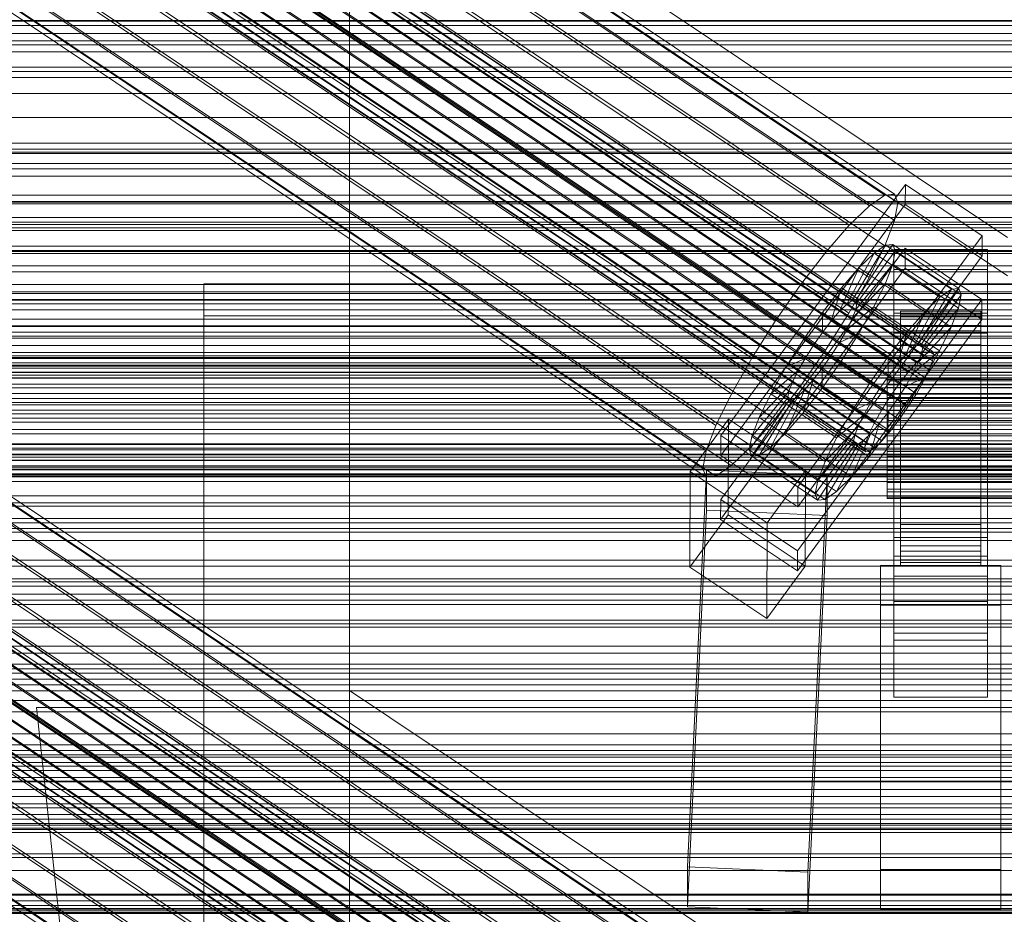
# Model space of a CAD drawing. Header units: millimetres. Extents: x -1970 to 61924, y -58230 to 6847.
# Tile 291 of 656: x -278 to -130, y -33016 to -32882. Entities that reach past the tile are written whole.
import ezdxf

# ---------------------------------------------------------------- set-up
doc = ezdxf.new("R2010")
doc.units = ezdxf.units.MM
for name, color, linetype, lineweight in [('frontal_C01', 7, 'Continuous', 0), ('frontal_C02', 7, 'Continuous', 0), ('frontal_C02-briq', 7, 'Continuous', 0), ('frontal_C03', 7, 'Continuous', 0), ('frontal_C03-dry', 7, 'Continuous', 0), ('frontal_secador', 7, 'Continuous', 0)]:
    doc.layers.add(name, color=color, linetype=linetype, lineweight=lineweight)

msp = doc.modelspace()

# ---------------------------------------------------------------- linework, layer by layer
at = {"layer": 'frontal_C01'}
for p, q in [((300, -32939.804), (-300, -32939.804)), ((-300, -32963.878), (300, -32963.878))]:
    msp.add_line(p, q, dxfattribs=at)
at = {"layer": 'frontal_C02'}
for p, q in [((-332.629, -32785.229), (-148.32, -32908.484)), ((-331.181, -32785.072), (-146.872, -32908.326)), ((-330.692, -32786.355), (-146.383, -32909.609)), ((-334.938, -32786.817), (-150.629, -32910.072)), ((-356.348, -32789.478), (-142.549, -32932.453)), ((-355.53, -32788.916), (-141.731, -32931.891)), ((-355.017, -32788.86), (-141.218, -32931.835)), ((-354.844, -32789.314), (-141.045, -32932.29)), ((-331.197, -32788.99), (-146.887, -32912.245)), ((-357.415, -32790.509), (-143.617, -32933.484)), ((-355.022, -32790.248), (-141.224, -32933.224)), ((-337.95, -32789.726), (-153.641, -32912.981)), ((-358.659, -32791.938), (-144.861, -32934.913)), ((-355.541, -32791.598), (-141.742, -32934.573)), ((-146.196, -32936.643), (-359.995, -32793.667)), ((-356.363, -32793.272), (-142.565, -32936.247)), ((-341.461, -32793.759), (-157.152, -32917.013)), ((-332.659, -32792.8), (-148.35, -32916.055)), ((-361.332, -32795.58), (-147.533, -32938.555)), ((-357.434, -32795.155), (-143.635, -32938.13)), ((-362.578, -32797.544), (-148.779, -32940.52)), ((-358.68, -32797.12), (-144.881, -32940.095)), ((-334.981, -32797.523), (-150.672, -32920.778)), ((-363.648, -32799.428), (-149.85, -32942.403)), ((-360.017, -32799.032), (-146.218, -32942.008)), ((-160.922, -32921.894), (-345.231, -32798.64)), ((-364.471, -32801.101), (-150.672, -32944.077)), ((-361.352, -32800.762), (-147.554, -32943.737)), ((-364.989, -32802.451), (-151.191, -32945.427)), ((-362.596, -32802.191), (-148.798, -32945.166)), ((-338.003, -32802.839), (-153.694, -32926.093)), ((-365.168, -32803.385), (-151.369, -32946.361)), ((-364.995, -32803.84), (-151.196, -32946.815)), ((-364.482, -32803.784), (-150.683, -32946.759)), ((-363.664, -32803.221), (-149.865, -32946.197)), ((-349.002, -32804.037), (-164.693, -32927.291)), ((-341.52, -32808.384), (-157.211, -32931.638)), ((-352.519, -32809.582), (-168.21, -32932.836)), ((-345.291, -32813.781), (-160.982, -32937.035)), ((-355.541, -32814.897), (-171.232, -32938.152)), ((-349.061, -32818.662), (-164.752, -32941.916)), ((-357.863, -32819.62), (-173.554, -32942.875)), ((-359.326, -32823.43), (-175.016, -32946.684)), ((-352.572, -32822.694), (-168.263, -32945.949)), ((-359.83, -32826.066), (-175.521, -32949.32)), ((-355.584, -32825.603), (-171.275, -32948.858)), ((-359.341, -32827.349), (-175.032, -32950.603)), ((-357.893, -32827.191), (-173.584, -32950.445)), ((-130, -32914.819), (-228.298, -32849.083)), ((-228.298, -32849.083), (-228.298, -32982.474)), ((-228.298, -32988.204), (-228.298, -32854.814)), ((-228.298, -32854.814), (-130, -32920.549)), ((300, -32882.371), (-300, -32882.371)), ((425, -32885.412), (-425, -32885.412)), ((-425, -32896.866), (425, -32896.866)), ((300, -32902.079), (-300, -32902.079)), ((-172.809, -32944.392), (-145.277, -32906.87)), ((-145.289, -32909.85), (-145.277, -32906.87)), ((-145.277, -32906.87), (-133.809, -32914.539)), ((-150.629, -32910.072), (-148.32, -32908.484)), ((-148.32, -32908.484), (-146.872, -32908.326)), ((-146.872, -32908.326), (-146.383, -32909.609)), ((300, -32909.43), (-300, -32909.43)), ((-145.289, -32909.85), (-172.821, -32947.373)), ((-153.641, -32912.981), (-150.629, -32910.072)), ((-146.383, -32909.609), (-146.887, -32912.245)), ((-133.821, -32917.519), (-145.289, -32909.85)), ((-157.152, -32917.013), (-153.641, -32912.981)), ((-146.887, -32912.245), (-148.35, -32916.055)), ((-133.809, -32914.539), (-161.341, -32952.061)), ((-133.809, -32914.539), (-133.821, -32917.519)), ((-153.199, -32924.222), (-148.226, -32915.962)), ((-152.686, -32924.166), (-147.143, -32915.844)), ((-148.35, -32916.055), (-150.672, -32920.778)), ((-148.226, -32915.962), (-149.953, -32917.149)), ((-147.143, -32915.844), (-148.226, -32915.962)), ((-148.226, -32915.962), (-138.396, -32922.535)), ((-147.143, -32915.844), (-137.313, -32922.417)), ((-146.777, -32916.803), (-147.143, -32915.844)), ((-172.847, -32953.93), (-145.315, -32916.407)), ((-161.353, -32955.042), (-133.821, -32917.519)), ((-160.922, -32921.894), (-157.152, -32917.013)), ((-154.017, -32924.784), (-149.953, -32917.149)), ((-152.513, -32924.62), (-146.777, -32916.803)), ((-149.953, -32917.149), (-152.207, -32919.325)), ((-149.953, -32917.149), (-140.123, -32923.723)), ((-147.155, -32918.775), (-146.777, -32916.803)), ((-147, -32919.562), (-147, -32916.581)), ((-147, -32916.581), (-133, -32916.581)), ((-147, -32962.4), (-147, -32916.581)), ((-146.777, -32916.803), (-136.948, -32923.377)), ((-145.327, -32919.388), (-145.315, -32916.407)), ((-145.315, -32916.407), (-133.847, -32924.076)), ((-133, -32916.581), (-133, -32919.562)), ((-133, -32916.581), (-133, -32962.4)), ((-332.629, -32918.62), (-148.32, -33041.874)), ((-331.181, -32918.462), (-146.872, -33041.717)), ((-152.692, -32925.554), (-147.155, -32918.775)), ((-148.249, -32921.625), (-147.155, -32918.775)), ((-147.155, -32918.775), (-137.325, -32925.349)), ((-334.938, -32920.207), (-150.629, -33043.462)), ((-330.692, -32919.745), (-146.383, -33042.999)), ((-145.327, -32919.388), (-172.859, -32956.91)), ((-155.085, -32925.815), (-152.207, -32919.325)), ((-152.207, -32919.325), (-154.833, -32922.342)), ((-152.207, -32919.325), (-142.377, -32925.899)), ((-133, -32919.562), (-147, -32919.562)), ((-147, -32919.562), (-147, -32965.38)), ((-133.859, -32927.057), (-145.327, -32919.388)), ((-133, -32965.38), (-133, -32919.562)), ((300, -32921.819), (-300, -32921.819)), ((250, -32921.727), (-250, -32921.727)), ((-250, -32921.727), (-250, -35767.183)), ((-250, -32921.727), (-250, -32926.497)), ((-164.693, -32927.291), (-160.922, -32921.894)), ((-150.672, -32920.778), (-153.694, -32926.093)), ((-153.21, -32926.904), (-148.249, -32921.625)), ((-149.985, -32925.158), (-148.249, -32921.625)), ((-148.249, -32921.625), (-138.419, -32928.198)), ((-356.348, -32922.869), (-142.549, -33065.844)), ((-355.53, -32922.306), (-141.731, -33065.281)), ((-355.017, -32922.25), (-141.218, -33065.225)), ((-354.844, -32922.705), (-141.045, -33065.68)), ((-337.95, -32923.116), (-153.641, -33046.371)), ((-331.197, -32922.381), (-146.887, -33045.635)), ((-154.833, -32922.342), (-157.653, -32925.993)), ((-156.329, -32927.244), (-154.833, -32922.342)), ((-154.833, -32922.342), (-145.003, -32928.915)), ((-138.396, -32922.535), (-143.369, -32930.795)), ((-137.313, -32922.417), (-142.856, -32930.74)), ((-136.948, -32923.377), (-142.683, -32931.194)), ((-140.123, -32923.723), (-138.396, -32922.535)), ((-138.396, -32922.535), (-137.313, -32922.417)), ((-136.948, -32923.377), (-137.325, -32925.349)), ((-137.313, -32922.417), (-136.948, -32923.377)), ((-357.415, -32923.899), (-143.617, -33066.875)), ((-355.022, -32923.639), (-141.224, -33066.614)), ((-133.847, -32924.076), (-161.379, -32961.599)), ((-155.085, -32925.815), (-154.017, -32924.784)), ((-154.017, -32924.784), (-153.199, -32924.222)), ((-144.188, -32931.358), (-154.017, -32924.784)), ((-153.199, -32924.222), (-152.686, -32924.166)), ((-143.369, -32930.795), (-153.199, -32924.222)), ((-152.513, -32924.62), (-152.692, -32925.554)), ((-142.856, -32930.74), (-152.686, -32924.166)), ((-152.686, -32924.166), (-152.513, -32924.62)), ((-142.683, -32931.194), (-152.513, -32924.62)), ((-140.123, -32923.723), (-144.188, -32931.358)), ((-142.377, -32925.899), (-140.123, -32923.723)), ((-133.847, -32924.076), (-133.859, -32927.057)), ((-358.659, -32925.328), (-144.861, -33068.303)), ((-355.541, -32924.988), (-141.742, -33067.964)), ((-332.659, -32926.19), (-148.35, -33049.445)), ((300, -32925.624), (-300, -32925.624)), ((-157.653, -32925.993), (-160.474, -32930.03)), ((-157.653, -32925.993), (-157.665, -32928.973)), ((-147.823, -32932.567), (-157.653, -32925.993)), ((-153.694, -32926.093), (-157.211, -32931.638)), ((-156.329, -32927.244), (-155.085, -32925.815)), ((-145.255, -32932.389), (-155.085, -32925.815)), ((-154.033, -32928.578), (-149.985, -32925.158)), ((-152.692, -32925.554), (-153.21, -32926.904)), ((-142.862, -32932.128), (-152.692, -32925.554)), ((-152.246, -32929.134), (-149.985, -32925.158)), ((-149.985, -32925.158), (-140.156, -32931.731)), ((-147, -32929.099), (-147, -32926.119)), ((-147, -32926.119), (-133, -32926.119)), ((-147, -32971.937), (-147, -32926.119)), ((-146, -32935.802), (-146, -32925.811)), ((-146, -32925.811), (-146, -32926.257)), ((-146, -32925.811), (-134, -32925.811)), ((-146, -32926.658), (-146, -32925.811)), ((-146, -32936.014), (-146, -32926.257)), ((-146, -32926.257), (-146, -32927.966)), ((-146, -32926.257), (-134, -32926.257)), ((-142.377, -32925.899), (-145.255, -32932.389)), ((-145.003, -32928.915), (-142.377, -32925.899)), ((-137.325, -32925.349), (-142.862, -32932.128)), ((-137.325, -32925.349), (-138.419, -32928.198)), ((-134, -32926.257), (-134, -32925.811)), ((-134, -32925.811), (-134, -32935.802)), ((-134, -32925.811), (-134, -32926.658)), ((-134, -32927.966), (-134, -32926.257)), ((-134, -32926.257), (-134, -32936.014)), ((-133, -32926.119), (-133, -32929.099)), ((-133, -32926.119), (-133, -32971.937)), ((-146.196, -33070.033), (-359.995, -32927.058)), ((-356.363, -32926.662), (-142.565, -33069.637)), ((-341.461, -32927.149), (-157.152, -33050.404)), ((-250, -35771.953), (-250, -32926.497)), ((-250, -32926.497), (250, -32926.497)), ((-168.21, -32932.836), (-164.693, -32927.291)), ((-161.391, -32964.579), (-133.859, -32927.057)), ((-157.665, -32928.973), (-156.329, -32927.244)), ((-146.499, -32933.818), (-156.329, -32927.244)), ((-153.21, -32926.904), (-154.033, -32928.578)), ((-143.38, -32933.478), (-153.21, -32926.904)), ((-146, -32936.204), (-146, -32926.658)), ((-146, -32926.658), (-134, -32926.658)), ((-146, -32928.742), (-146, -32926.658)), ((-134, -32926.658), (-134, -32936.204)), ((-134, -32926.658), (-134, -32928.742)), ((-361.332, -32928.97), (-147.533, -33071.945)), ((-357.434, -32928.545), (-143.635, -33071.521)), ((-159.001, -32930.886), (-157.665, -32928.973)), ((-157.665, -32928.973), (-147.835, -32935.547)), ((-154.033, -32928.578), (-155.103, -32930.461)), ((-155.103, -32930.461), (-152.246, -32929.134)), ((-154.877, -32933.282), (-152.246, -32929.134)), ((-144.203, -32935.151), (-154.033, -32928.578)), ((-152.246, -32929.134), (-142.416, -32935.707)), ((-147.823, -32932.567), (-145.003, -32928.915)), ((-133, -32929.099), (-147, -32929.099)), ((-147, -32929.099), (-147, -32974.918)), ((-145.003, -32928.915), (-146.499, -32933.818)), ((-146, -32936.823), (-146, -32927.966)), ((-146, -32927.966), (-146, -32930.822)), ((-146, -32927.966), (-134, -32927.966)), ((-146, -32937.191), (-146, -32928.742)), ((-146, -32928.742), (-134, -32928.742)), ((-146, -32931.92), (-146, -32928.742)), ((-138.419, -32928.198), (-143.38, -32933.478)), ((-138.419, -32928.198), (-140.156, -32931.731)), ((-134, -32930.822), (-134, -32927.966)), ((-134, -32927.966), (-134, -32936.823)), ((-134, -32928.742), (-134, -32937.191)), ((-134, -32928.742), (-134, -32931.92)), ((-133, -32974.918), (-133, -32929.099)), ((-358.68, -32930.51), (-144.881, -33073.486)), ((300, -32929.85), (-300, -32929.85)), ((-160.474, -32930.03), (-163.105, -32934.178)), ((-159.001, -32930.886), (-160.474, -32930.03)), ((-160.474, -32930.03), (-150.644, -32936.604)), ((-155.103, -32930.461), (-156.35, -32932.426)), ((-145.274, -32937.035), (-155.103, -32930.461)), ((-146, -32938.176), (-146, -32930.822)), ((-146, -32930.822), (-146, -32934.631)), ((-146, -32930.822), (-134, -32930.822)), ((-143.369, -32930.795), (-144.188, -32931.358)), ((-142.856, -32930.74), (-143.369, -32930.795)), ((-142.683, -32931.194), (-142.856, -32930.74)), ((-134, -32934.631), (-134, -32930.822)), ((-134, -32930.822), (-134, -32938.176)), ((-362.578, -32930.935), (-148.779, -33073.91)), ((-160.922, -33055.285), (-345.231, -32932.03)), ((-334.981, -32930.914), (-150.672, -33054.168)), ((-157.211, -32931.638), (-160.982, -32937.035)), ((-160.247, -32932.851), (-159.001, -32930.886)), ((-149.171, -32937.459), (-159.001, -32930.886)), ((-146, -32938.696), (-146, -32931.92)), ((-146, -32931.92), (-134, -32931.92)), ((-146, -32935.975), (-146, -32931.92)), ((-144.188, -32931.358), (-145.255, -32932.389)), ((-140.156, -32931.731), (-144.203, -32935.151)), ((-143.38, -32933.478), (-142.862, -32932.128)), ((-142.862, -32932.128), (-142.683, -32931.194)), ((-142.549, -32932.453), (-141.731, -32931.891)), ((-140.156, -32931.731), (-142.416, -32935.707)), ((-141.731, -32931.891), (-141.218, -32931.835)), ((-141.045, -32932.29), (-141.224, -32933.224)), ((-141.218, -32931.835), (-141.045, -32932.29)), ((-134, -32931.92), (-134, -32938.696)), ((-134, -32931.92), (-134, -32935.975)), ((-363.648, -32932.818), (-149.85, -33075.793)), ((-360.017, -32932.423), (-146.218, -33075.398)), ((-171.232, -32938.152), (-168.21, -32932.836)), ((-160.247, -32932.851), (-163.105, -32934.178)), ((-161.318, -32934.734), (-160.247, -32932.851)), ((-150.417, -32939.424), (-160.247, -32932.851)), ((-157.698, -32937.319), (-154.877, -32933.282)), ((-156.35, -32932.426), (-157.686, -32934.338)), ((-156.35, -32932.426), (-154.877, -32933.282)), ((-146.52, -32939), (-156.35, -32932.426)), ((-154.877, -32933.282), (-145.047, -32939.855)), ((-150.644, -32936.604), (-147.823, -32932.567)), ((-147.835, -32935.547), (-147.823, -32932.567)), ((-145.255, -32932.389), (-146.499, -32933.818)), ((-144.861, -32934.913), (-143.617, -32933.484)), ((-144.203, -32935.151), (-143.38, -32933.478)), ((-143.617, -32933.484), (-142.549, -32932.453)), ((-141.224, -32933.224), (-141.742, -32934.573)), ((-364.471, -32934.492), (-150.672, -33077.467)), ((-361.352, -32934.152), (-147.554, -33077.127)), ((-163.105, -32934.178), (-165.365, -32938.154)), ((-161.318, -32934.734), (-165.365, -32938.154)), ((-163.105, -32934.178), (-153.275, -32940.752)), ((-162.14, -32936.408), (-161.318, -32934.734)), ((-151.488, -32941.308), (-161.318, -32934.734)), ((-157.686, -32934.338), (-159.022, -32936.068)), ((-157.686, -32934.338), (-157.698, -32937.319)), ((-147.856, -32940.912), (-157.686, -32934.338)), ((-146.499, -32933.818), (-147.835, -32935.547)), ((-146.196, -32936.643), (-144.861, -32934.913)), ((-146, -32939.98), (-146, -32934.631)), ((-146, -32934.631), (-146, -32939.132)), ((-146, -32934.631), (-134, -32934.631)), ((-145.274, -32937.035), (-144.203, -32935.151)), ((-141.742, -32934.573), (-142.565, -32936.247)), ((-134, -32939.132), (-134, -32934.631)), ((-134, -32934.631), (-134, -32939.98)), ((-364.989, -32935.842), (-151.191, -33078.817)), ((-363.664, -32936.612), (-149.865, -33079.587)), ((-362.596, -32935.581), (-148.798, -33078.556)), ((-338.003, -32936.229), (-153.694, -33059.484)), ((-162.14, -32936.408), (-167.102, -32941.687)), ((-162.659, -32937.757), (-162.14, -32936.408)), ((-152.311, -32942.981), (-162.14, -32936.408)), ((-159.022, -32936.068), (-160.518, -32940.97)), ((-159.022, -32936.068), (-160.266, -32937.497)), ((-149.192, -32942.641), (-159.022, -32936.068)), ((-153.275, -32940.752), (-150.644, -32936.604)), ((-150.644, -32936.604), (-149.171, -32937.459)), ((-147.835, -32935.547), (-149.171, -32937.459)), ((-148, -32936.204), (-148, -32935.802)), ((-148, -32935.802), (-148, -32936.014)), ((-148, -32935.802), (148, -32935.802)), ((-148, -32936.014), (-148, -32936.823)), ((-148, -32936.014), (148, -32936.014)), ((-148, -32937.191), (-148, -32936.204)), ((-148, -32936.204), (148, -32936.204)), ((-147.533, -32938.555), (-146.196, -32936.643)), ((-146, -32936.014), (-146, -32935.802)), ((-134, -32935.802), (-146, -32935.802)), ((-146, -32935.802), (-146, -32936.204)), ((-146, -32940.617), (-146, -32935.975)), ((-146, -32935.975), (-134, -32935.975)), ((-146, -32940.631), (-146, -32935.975)), ((-146, -32936.823), (-146, -32936.014)), ((-134, -32936.014), (-146, -32936.014)), ((-134, -32936.204), (-146, -32936.204)), ((-146, -32936.204), (-146, -32937.191)), ((-142.416, -32935.707), (-145.274, -32937.035)), ((-142.416, -32935.707), (-145.047, -32939.855)), ((-142.565, -32936.247), (-143.635, -32938.13)), ((-134, -32935.802), (-134, -32936.014)), ((-134, -32936.204), (-134, -32935.802)), ((-134, -32935.975), (-134, -32940.617)), ((-134, -32935.975), (-134, -32940.631)), ((-134, -32936.014), (-134, -32936.823)), ((-134, -32937.191), (-134, -32936.204)), ((-365.168, -32936.776), (-151.369, -33079.751)), ((-364.995, -32937.23), (-151.196, -33080.205)), ((-364.482, -32937.174), (-150.683, -33080.15)), ((-349.002, -32937.427), (-164.693, -33060.682)), ((-173.554, -32942.875), (-171.232, -32938.152)), ((-162.659, -32937.757), (-168.196, -32944.537)), ((-165.365, -32938.154), (-167.102, -32941.687)), ((-165.365, -32938.154), (-155.535, -32944.728)), ((-160.982, -32937.035), (-164.752, -32941.916)), ((-160.266, -32937.497), (-163.144, -32943.987)), ((-162.837, -32938.691), (-162.659, -32937.757)), ((-152.829, -32944.331), (-162.659, -32937.757)), ((-160.266, -32937.497), (-161.333, -32938.528)), ((-160.518, -32940.97), (-157.698, -32937.319)), ((-150.436, -32944.07), (-160.266, -32937.497)), ((-157.698, -32937.319), (-147.868, -32943.892)), ((-149.171, -32937.459), (-150.417, -32939.424)), ((-148, -32936.823), (-148, -32938.176)), ((-148, -32936.823), (148, -32936.823)), ((-148, -32938.696), (-148, -32937.191)), ((-148, -32937.191), (148, -32937.191)), ((-148, -32938.176), (-148, -32939.98)), ((-148, -32938.176), (148, -32938.176)), ((-146.52, -32939), (-145.274, -32937.035)), ((-146, -32938.176), (-146, -32936.823)), ((-134, -32936.823), (-146, -32936.823)), ((-134, -32937.191), (-146, -32937.191)), ((-146, -32937.191), (-146, -32938.696)), ((-146, -32939.98), (-146, -32938.176)), ((-134, -32938.176), (-146, -32938.176)), ((-143.635, -32938.13), (-144.881, -32940.095)), ((-134, -32936.823), (-134, -32938.176)), ((-134, -32938.696), (-134, -32937.191)), ((-134, -32938.176), (-134, -32939.98)), ((-162.837, -32938.691), (-168.573, -32946.509)), ((-162.664, -32939.146), (-168.208, -32947.468)), ((-162.151, -32939.09), (-167.125, -32947.35)), ((-161.333, -32938.528), (-165.397, -32946.163)), ((-162.664, -32939.146), (-162.837, -32938.691)), ((-153.008, -32945.265), (-162.837, -32938.691)), ((-162.151, -32939.09), (-162.664, -32939.146)), ((-152.835, -32945.72), (-162.664, -32939.146)), ((-161.333, -32938.528), (-162.151, -32939.09)), ((-152.321, -32945.664), (-162.151, -32939.09)), ((-151.503, -32945.101), (-161.333, -32938.528)), ((-153.275, -32940.752), (-150.417, -32939.424)), ((-150.417, -32939.424), (-151.488, -32941.308)), ((-148.779, -32940.52), (-147.533, -32938.555)), ((-148, -32940.617), (-148, -32938.696)), ((-148, -32938.696), (148, -32938.696)), ((-147.856, -32940.912), (-146.52, -32939)), ((-145.047, -32939.855), (-146.52, -32939)), ((-134, -32938.696), (-146, -32938.696)), ((-146, -32938.696), (-146, -32940.617)), ((-146, -32939.132), (-146, -32942.112)), ((-134, -32939.132), (-146, -32939.132)), ((-146, -32939.132), (-146, -32944.019)), ((-134, -32940.617), (-134, -32938.696)), ((-134, -32942.112), (-134, -32939.132)), ((-134, -32944.019), (-134, -32939.132)), ((-163.144, -32943.987), (-160.518, -32940.97)), ((-160.518, -32940.97), (-150.688, -32947.544)), ((-155.535, -32944.728), (-153.275, -32940.752)), ((-149.85, -32942.403), (-148.779, -32940.52)), ((-149.192, -32942.641), (-147.856, -32940.912)), ((-148, -32939.98), (-148, -32942.112)), ((-148, -32939.98), (148, -32939.98)), ((-148, -32942.823), (-148, -32940.617)), ((-148, -32940.617), (148, -32940.617)), ((-145.047, -32939.855), (-147.868, -32943.892)), ((-147.868, -32943.892), (-147.856, -32940.912)), ((-144.881, -32940.095), (-146.218, -32942.008)), ((-146, -32942.112), (-146, -32939.98)), ((-134, -32939.98), (-146, -32939.98)), ((-134, -32940.617), (-146, -32940.617)), ((-146, -32940.617), (-146, -32942.823)), ((-146, -32942.823), (-146, -32940.631)), ((-146, -32940.631), (-134, -32940.631)), ((-146, -32945.571), (-146, -32940.631)), ((-134, -32939.98), (-134, -32942.112)), ((-134, -32942.823), (-134, -32940.617)), ((-134, -32940.631), (-134, -32942.823)), ((-134, -32940.631), (-134, -32945.571)), ((-341.52, -32941.774), (-157.211, -33065.029)), ((-177.394, -32949.752), (-171.658, -32941.934)), ((-171.715, -32956.241), (-171.658, -32941.934)), ((-171.658, -32941.934), (-160.19, -32949.604)), ((-164.752, -32941.916), (-168.263, -32945.949)), ((-167.102, -32941.687), (-168.196, -32944.537)), ((-167.102, -32941.687), (-157.272, -32948.261)), ((-155.535, -32944.728), (-151.488, -32941.308)), ((-151.488, -32941.308), (-152.311, -32942.981)), ((-150.672, -32944.077), (-149.85, -32942.403)), ((-148, -32942.112), (-148, -32944.427)), ((148, -32942.112), (-148, -32942.112)), ((-146.218, -32942.008), (-147.554, -32943.737)), ((-146, -32942.112), (-134, -32942.112)), ((-146, -32944.427), (-146, -32942.112)), ((-134, -32942.112), (-134, -32944.427)), ((-352.519, -32942.972), (-168.21, -33066.227)), ((-175.016, -32946.684), (-173.554, -32942.875)), ((-165.397, -32946.163), (-163.144, -32943.987)), ((-163.144, -32943.987), (-153.314, -32950.56)), ((-157.272, -32948.261), (-152.311, -32942.981)), ((-153.314, -32950.56), (-150.436, -32944.07)), ((-152.311, -32942.981), (-152.829, -32944.331)), ((-151.503, -32945.101), (-150.436, -32944.07)), ((-151.191, -32945.427), (-150.672, -32944.077)), ((-150.688, -32947.544), (-149.192, -32942.641)), ((-147.868, -32943.892), (-150.688, -32947.544)), ((-150.436, -32944.07), (-149.192, -32942.641)), ((-147.554, -32943.737), (-148.798, -32945.166)), ((-148, -32945.163), (-148, -32942.823)), ((-148, -32942.823), (148, -32942.823)), ((-134, -32942.823), (-146, -32942.823)), ((-146, -32942.823), (-146, -32945.163)), ((-146, -32944.427), (-146, -32944.019)), ((-146, -32944.019), (-146, -32948.959)), ((-146, -32944.019), (-134, -32944.019)), ((-134, -32945.163), (-134, -32942.823)), ((-134, -32948.959), (-134, -32944.019)), ((-134, -32944.019), (-134, -32944.427)), ((-172.809, -32944.392), (-172.821, -32947.373)), ((-161.341, -32952.061), (-172.809, -32944.392)), ((-168.196, -32944.537), (-168.573, -32946.509)), ((-168.196, -32944.537), (-158.366, -32951.11)), ((-158.743, -32953.082), (-153.008, -32945.265)), ((-158.366, -32951.11), (-152.829, -32944.331)), ((-157.272, -32948.261), (-155.535, -32944.728)), ((-155.567, -32952.736), (-151.503, -32945.101)), ((-152.829, -32944.331), (-153.008, -32945.265)), ((-153.008, -32945.265), (-152.835, -32945.72)), ((-152.321, -32945.664), (-151.503, -32945.101)), ((-151.369, -32946.361), (-151.191, -32945.427)), ((-148.798, -32945.166), (-149.865, -32946.197)), ((-148, -32944.427), (-148, -32946.767)), ((-148, -32944.427), (148, -32944.427)), ((-148, -32947.477), (-148, -32945.163)), ((-148, -32945.163), (148, -32945.163)), ((-146, -32946.767), (-146, -32944.427)), ((-134, -32944.427), (-146, -32944.427)), ((-146, -32945.163), (-146, -32945.571)), ((-134, -32945.163), (-146, -32945.163)), ((-146, -32945.163), (-146, -32947.477)), ((-134, -32944.427), (-134, -32946.767)), ((-134, -32945.571), (-134, -32945.163)), ((-134, -32947.477), (-134, -32945.163)), ((-175.521, -32949.32), (-175.016, -32946.684)), ((-168.263, -32945.949), (-171.275, -32948.858)), ((-168.573, -32946.509), (-168.208, -32947.468)), ((-168.573, -32946.509), (-158.743, -32953.082)), ((-167.125, -32947.35), (-165.397, -32946.163)), ((-165.397, -32946.163), (-155.567, -32952.736)), ((-158.378, -32954.042), (-152.835, -32945.72)), ((-157.295, -32953.924), (-152.321, -32945.664)), ((-152.835, -32945.72), (-152.321, -32945.664)), ((-151.196, -32946.815), (-151.369, -32946.361)), ((-150.683, -32946.759), (-151.196, -32946.815)), ((-149.865, -32946.197), (-150.683, -32946.759)), ((-148, -32946.767), (-148, -32948.973)), ((-148, -32946.767), (148, -32946.767)), ((-146, -32945.571), (-134, -32945.571)), ((-146, -32950.458), (-146, -32945.571)), ((-146, -32948.973), (-146, -32946.767)), ((-146, -32946.767), (-146, -32948.959)), ((-134, -32946.767), (-146, -32946.767)), ((-134, -32945.571), (-134, -32950.458)), ((-134, -32948.959), (-134, -32946.767)), ((-134, -32946.767), (-134, -32948.973)), ((-355.541, -32948.287), (-171.232, -33071.542)), ((-345.291, -32947.171), (-160.982, -33070.426)), ((-172.821, -32947.373), (-161.353, -32955.042)), ((-168.208, -32947.468), (-167.125, -32947.35)), ((-168.208, -32947.468), (-158.378, -32954.042)), ((-167.125, -32947.35), (-157.295, -32953.924)), ((-158.366, -32951.11), (-157.272, -32948.261)), ((-150.688, -32947.544), (-153.314, -32950.56)), ((-148, -32949.61), (-148, -32947.477)), ((-148, -32947.477), (148, -32947.477)), ((-146, -32947.477), (-146, -32950.458)), ((-134, -32947.477), (-146, -32947.477)), ((-146, -32947.477), (-146, -32949.61)), ((-134, -32950.458), (-134, -32947.477)), ((-134, -32949.61), (-134, -32947.477)), ((-177.811, -33008.811), (-174.943, -32949.545)), ((-177.394, -32949.752), (-177.451, -32964.058)), ((-165.926, -32957.421), (-177.394, -32949.752)), ((-175.032, -32950.603), (-175.521, -32949.32)), ((-174.943, -32955.507), (-174.943, -32949.545)), ((-174.943, -32949.545), (-156.962, -32950.338)), ((-171.275, -32948.858), (-173.584, -32950.445)), ((-160.19, -32949.604), (-165.926, -32957.421)), ((-160.19, -32949.604), (-160.247, -32963.91)), ((-148, -32948.973), (-148, -32950.894)), ((-148, -32948.973), (148, -32948.973)), ((-148, -32951.414), (-148, -32949.61)), ((-148, -32949.61), (148, -32949.61)), ((-146, -32948.959), (-146, -32953.615)), ((-146, -32948.959), (-134, -32948.959)), ((-146, -32950.894), (-146, -32948.973)), ((-146, -32948.973), (-146, -32953.615)), ((-134, -32948.973), (-146, -32948.973)), ((-146, -32949.61), (-146, -32954.959)), ((-134, -32949.61), (-146, -32949.61)), ((-146, -32949.61), (-146, -32951.414)), ((-134, -32953.615), (-134, -32948.959)), ((-134, -32953.615), (-134, -32948.973)), ((-134, -32948.973), (-134, -32950.894)), ((-134, -32954.959), (-134, -32949.61)), ((-134, -32951.414), (-134, -32949.61)), ((-173.584, -32950.445), (-175.032, -32950.603)), ((-156.962, -32950.338), (-159.83, -33009.603)), ((-158.743, -32953.082), (-158.366, -32951.11)), ((-156.962, -32950.338), (-156.962, -32956.3)), ((-153.314, -32950.56), (-155.567, -32952.736)), ((-148, -32950.894), (-148, -32952.399)), ((-148, -32950.894), (148, -32950.894)), ((-148, -32952.766), (-148, -32951.414)), ((-148, -32951.414), (148, -32951.414)), ((-146, -32950.458), (-134, -32950.458)), ((-146, -32954.959), (-146, -32950.458)), ((-146, -32952.399), (-146, -32950.894)), ((-146, -32950.894), (-146, -32957.67)), ((-134, -32950.894), (-146, -32950.894)), ((-146, -32951.414), (-146, -32958.767)), ((-134, -32951.414), (-146, -32951.414)), ((-146, -32951.414), (-146, -32952.766)), ((-134, -32950.458), (-134, -32954.959)), ((-134, -32957.67), (-134, -32950.894)), ((-134, -32950.894), (-134, -32952.399)), ((-134, -32958.767), (-134, -32951.414)), ((-134, -32952.766), (-134, -32951.414)), ((-349.061, -32952.052), (-164.752, -33075.307)), ((-161.353, -32955.042), (-161.341, -32952.061)), ((-155.567, -32952.736), (-157.295, -32953.924)), ((-148, -32952.399), (-148, -32953.386)), ((-148, -32952.399), (148, -32952.399)), ((-148, -32953.576), (-148, -32952.766)), ((-148, -32952.766), (148, -32952.766)), ((-146, -32953.386), (-146, -32952.399)), ((-146, -32952.399), (-146, -32960.848)), ((-134, -32952.399), (-146, -32952.399)), ((-146, -32952.766), (-146, -32961.624)), ((-134, -32952.766), (-146, -32952.766)), ((-146, -32952.766), (-146, -32953.576)), ((-134, -32960.848), (-134, -32952.399)), ((-134, -32952.399), (-134, -32953.386)), ((-134, -32961.624), (-134, -32952.766)), ((-134, -32953.576), (-134, -32952.766)), ((-357.863, -32953.011), (-173.554, -33076.265)), ((-172.847, -32953.93), (-172.859, -32956.91)), ((-161.379, -32961.599), (-172.847, -32953.93)), ((-158.378, -32954.042), (-158.743, -32953.082)), ((-157.295, -32953.924), (-158.378, -32954.042)), ((-148, -32953.386), (-148, -32953.787)), ((-148, -32953.386), (148, -32953.386)), ((-148, -32953.787), (-148, -32953.576)), ((-148, -32953.576), (148, -32953.576)), ((-148, -32953.787), (148, -32953.787)), ((-146, -32953.787), (-146, -32953.386)), ((-146, -32953.386), (-146, -32962.931)), ((-134, -32953.386), (-146, -32953.386)), ((-146, -32953.576), (-146, -32963.333)), ((-134, -32953.576), (-146, -32953.576)), ((-146, -32953.576), (-146, -32953.787)), ((-146, -32953.615), (-146, -32957.67)), ((-146, -32953.615), (-134, -32953.615)), ((-146, -32953.787), (-146, -32963.779)), ((-134, -32953.787), (-146, -32953.787)), ((-134, -32962.931), (-134, -32953.386)), ((-134, -32953.386), (-134, -32953.787)), ((-134, -32963.333), (-134, -32953.576)), ((-134, -32953.787), (-134, -32953.576)), ((-134, -32957.67), (-134, -32953.615)), ((-134, -32963.779), (-134, -32953.787)), ((-177.811, -33014.773), (-174.943, -32955.507)), ((-156.962, -32956.3), (-174.943, -32955.507)), ((-146, -32954.959), (-134, -32954.959)), ((-146, -32958.767), (-146, -32954.959)), ((-134, -32954.959), (-134, -32958.767)), ((-359.326, -32956.82), (-175.016, -33080.075)), ((-352.572, -32956.085), (-168.263, -33079.339)), ((-171.715, -32956.241), (-177.451, -32964.058)), ((-172.859, -32956.91), (-161.391, -32964.579)), ((-160.247, -32963.91), (-171.715, -32956.241)), ((-159.83, -33015.565), (-156.962, -32956.3)), ((-165.983, -32971.727), (-165.926, -32957.421)), ((-146, -32957.67), (-146, -32960.848)), ((-146, -32957.67), (-134, -32957.67)), ((-146, -32958.767), (-134, -32958.767)), ((-146, -32961.624), (-146, -32958.767)), ((-134, -32960.848), (-134, -32957.67)), ((-134, -32958.767), (-134, -32961.624)), ((-359.83, -32959.456), (-175.521, -33082.711)), ((-355.584, -32958.994), (-171.275, -33082.248)), ((-147, -32973.903), (-147, -32959.596)), ((-147, -32959.596), (-133, -32959.596)), ((-147, -32969.142), (-147, -32959.596)), ((-133, -32959.596), (-133, -32973.903)), ((-133, -32959.596), (-133, -32969.142)), ((-359.341, -32960.739), (-175.032, -33083.994)), ((-357.893, -32960.581), (-173.584, -33083.836)), ((-161.391, -32964.579), (-161.379, -32961.599)), ((-146, -32960.848), (-146, -32962.931)), ((-146, -32960.848), (-134, -32960.848)), ((-146, -32961.624), (-134, -32961.624)), ((-146, -32963.333), (-146, -32961.624)), ((-134, -32962.931), (-134, -32960.848)), ((-134, -32961.624), (-134, -32963.333)), ((-133, -32962.4), (-147, -32962.4)), ((-147, -32962.4), (-147, -32965.38)), ((-146, -32962.931), (-146, -32963.779)), ((-146, -32962.931), (-134, -32962.931)), ((-134, -32963.779), (-134, -32962.931)), ((-133, -32965.38), (-133, -32962.4)), ((-177.451, -32964.058), (-165.983, -32971.727)), ((-165.983, -32971.727), (-160.247, -32963.91)), ((-149, -32969.73), (-149, -32963.769)), ((-149, -32963.769), (-131, -32963.769)), ((-149, -33009.206), (-149, -32963.769)), ((-146, -32963.333), (-134, -32963.333)), ((-146, -32963.779), (-146, -32963.333)), ((-146, -32963.779), (-134, -32963.779)), ((-134, -32963.333), (-134, -32963.779)), ((-131, -32963.769), (-131, -32969.73)), ((-131, -32963.769), (-131, -33009.206)), ((-147, -32965.38), (-133, -32965.38)), ((-131, -32969.73), (-149, -32969.73)), ((-149, -33015.167), (-149, -32969.73)), ((-133, -32969.142), (-147, -32969.142)), ((-147, -32969.142), (-147, -32983.448)), ((-133, -32983.448), (-133, -32969.142)), ((-131, -33015.167), (-131, -32969.73)), ((-133, -32971.937), (-147, -32971.937)), ((-147, -32971.937), (-147, -32974.918)), ((-133, -32974.918), (-133, -32971.937)), ((-133, -32973.903), (-147, -32973.903)), ((-147, -32973.903), (-147, -32983.448)), ((-147, -32974.918), (-133, -32974.918)), ((-133, -32983.448), (-133, -32973.903)), ((-130, -33048.209), (-228.298, -32982.474)), ((-228.298, -32982.474), (-228.298, -33115.864)), ((-228.298, -32982.474), (-228.298, -32988.204)), ((-147, -32983.448), (-133, -32983.448)), ((-228.298, -33121.594), (-228.298, -32988.204)), ((-228.298, -32988.204), (-130, -33053.94)), ((-425, -33003.661), (425, -33003.661)), ((-159.83, -33009.603), (-177.811, -33008.811)), ((-177.811, -33008.811), (-177.811, -33014.773)), ((-159.83, -33015.565), (-159.83, -33009.603)), ((-131, -33009.206), (-149, -33009.206)), ((-149, -33009.206), (-149, -33015.167)), ((-131, -33015.167), (-131, -33009.206)), ((425, -33015.116), (-425, -33015.116)), ((-177.811, -33014.773), (-159.83, -33015.565)), ((-149, -33015.167), (-131, -33015.167))]:
    msp.add_line(p, q, dxfattribs=at)
at = {"layer": 'frontal_C02-briq'}
for q in [(-255, -33170), (275, -32985)]:
    msp.add_line((-275, -32985), q, dxfattribs=at)
at = {"layer": 'frontal_C03'}
for p, q in [((-1250, -32883.162), (1250, -32883.162)), ((1500, -32884.317), (-1500, -32884.317)), ((1250, -32886.014), (-1250, -32886.014)), ((1250, -32887.071), (-1250, -32887.071)), ((1250, -32889.378), (-1250, -32889.378)), ((1250, -32890.032), (-1250, -32890.032)), ((1250, -32890.913), (-1250, -32890.913)), ((-1500, -32893.3), (1500, -32893.3)), ((1250, -32900.72), (-1250, -32900.72)), ((1250, -32901.601), (-1250, -32901.601)), ((1250, -32902.254), (-1250, -32902.254)), ((1250, -32904.562), (-1250, -32904.562)), ((-1250, -32905.619), (1250, -32905.619)), ((1250, -32908.471), (-1250, -32908.471)), ((1250, -32909.529), (-1250, -32909.529)), ((1250, -32911.836), (-1250, -32911.836)), ((1250, -32912.49), (-1250, -32912.49)), ((1250, -32913.371), (-1250, -32913.371)), ((-1250, -32916.092), (1250, -32916.092)), ((-1250, -32916.725), (1250, -32916.725)), ((-1250, -32917.189), (1250, -32917.189)), ((-1250, -32919.044), (1250, -32919.044)), ((-1250, -32919.941), (1250, -32919.941)), ((-1250, -32922.893), (1250, -32922.893)), ((1250, -32923.177), (-1250, -32923.177)), ((1250, -32924.059), (-1250, -32924.059)), ((-1250, -32924.16), (1250, -32924.16)), ((1250, -32924.712), (-1250, -32924.712)), ((1250, -32927.019), (-1250, -32927.019)), ((1530, -32928.942), (-1530, -32928.942)), ((-1250, -32928.008), (1250, -32928.008)), ((-1250, -32928.077), (1250, -32928.077)), ((-1250, -32929.56), (1250, -32929.56)), ((1250, -32930.929), (-1250, -32930.929)), ((1250, -32931.986), (-1250, -32931.986)), ((-1500, -32932.482), (1500, -32932.482)), ((-1500, -32932.706), (1500, -32932.706)), ((-1500, -32932.87), (1500, -32932.87)), ((-1500, -32933.528), (1500, -32933.528)), ((1530, -32933.942), (-1530, -32933.942)), ((-1500, -32933.845), (1500, -32933.845)), ((-1500, -32934.891), (1500, -32934.891)), ((-1250, -32934.04), (1250, -32934.04)), ((1250, -32934.294), (-1250, -32934.294)), ((1250, -32934.947), (-1250, -32934.947)), ((-1500, -32935.34), (1500, -32935.34)), ((-1500, -32936.704), (1500, -32936.704)), ((1250, -32935.772), (-1250, -32935.772)), ((1250, -32935.828), (-1250, -32935.828)), ((-1500, -32937.254), (1500, -32937.254)), ((-1500, -32938.841), (1500, -32938.841)), ((1500, -32939.455), (-1500, -32939.455)), ((-1250, -32940.58), (1250, -32940.58)), ((-1500, -32941.158), (1500, -32941.158)), ((-1500, -32941.793), (1500, -32941.793)), ((-1250, -32942.372), (1250, -32942.372)), ((-1500, -32943.497), (1500, -32943.497)), ((-1500, -32944.111), (1500, -32944.111)), ((-1500, -32945.698), (1500, -32945.698)), ((-1500, -32946.248), (1500, -32946.248)), ((1250, -32945.635), (-1250, -32945.635)), ((1250, -32946.516), (-1250, -32946.516)), ((-1500, -32947.611), (1500, -32947.611)), ((-1500, -32948.06), (1500, -32948.06)), ((1250, -32947.17), (-1250, -32947.17)), ((-1250, -32947.18), (1250, -32947.18)), ((-1500, -32949.107), (1500, -32949.107)), ((-1500, -32949.424), (1500, -32949.424)), ((-1250, -32948.911), (1250, -32948.911)), ((1250, -32949.477), (-1250, -32949.477)), ((-1500, -32950.082), (1500, -32950.082)), ((-1500, -32950.246), (1500, -32950.246)), ((-1500, -32950.47), (1500, -32950.47)), ((-1250, -32950.534), (1250, -32950.534)), ((-1250, -32953.392), (1250, -32953.392)), ((1250, -32954.444), (-1250, -32954.444)), ((-1250, -32954.944), (1250, -32954.944)), ((1250, -32956.751), (-1250, -32956.751)), ((1250, -32957.405), (-1250, -32957.405)), ((1250, -32958.286), (-1250, -32958.286)), ((-1250, -32958.792), (1250, -32958.792)), ((-1250, -32960.059), (1250, -32960.059)), ((-1250, -32963.011), (1250, -32963.011)), ((-1250, -32963.907), (1250, -32963.907)), ((-1250, -32965.763), (1250, -32965.763)), ((-1250, -32966.227), (1250, -32966.227)), ((-1250, -32966.86), (1250, -32966.86)), ((1250, -32968.092), (-1250, -32968.092)), ((1250, -32968.974), (-1250, -32968.974)), ((1250, -32969.627), (-1250, -32969.627)), ((1250, -32971.935), (-1250, -32971.935)), ((-1250, -32972.992), (1250, -32972.992)), ((1250, -32975.844), (-1250, -32975.844)), ((1250, -32976.902), (-1250, -32976.902)), ((1250, -32979.209), (-1250, -32979.209)), ((1250, -32979.862), (-1250, -32979.862)), ((1250, -32980.744), (-1250, -32980.744)), ((1530, -32983.942), (-1530, -32983.942)), ((1530, -32988.942), (-1530, -32988.942)), ((1250, -32990.55), (-1250, -32990.55)), ((1250, -32991.431), (-1250, -32991.431)), ((1250, -32992.085), (-1250, -32992.085)), ((-1250, -32992.392), (1250, -32992.392)), ((-1250, -32993.19), (1250, -32993.19)), ((-1250, -32993.774), (1250, -32993.774)), ((1250, -32994.392), (-1250, -32994.392)), ((-1250, -32995.45), (1250, -32995.45)), ((-1250, -32996.112), (1250, -32996.112)), ((-1250, -32997.242), (1250, -32997.242)), ((1250, -32998.302), (-1250, -32998.302)), ((1250, -32999.359), (-1250, -32999.359)), ((-1250, -33000.961), (1250, -33000.961)), ((1250, -33001.667), (-1250, -33001.667)), ((1250, -33002.32), (-1250, -33002.32)), ((-1250, -33002.558), (1250, -33002.558)), ((1250, -33003.201), (-1250, -33003.201)), ((-1250, -33007.405), (1250, -33007.405)), ((-1250, -33009.36), (1250, -33009.36)), ((1250, -33013.008), (-1250, -33013.008)), ((1250, -33013.889), (-1250, -33013.889)), ((1250, -33014.543), (-1250, -33014.543)), ((-1268, -33015.378), (1268, -33015.378)), ((-1268, -33015.602), (1268, -33015.602)), ((-1268, -33015.767), (1268, -33015.767)), ((-1250, -33015.005), (1250, -33015.005))]:
    msp.add_line(p, q, dxfattribs=at)
at = {"layer": 'frontal_C03-dry'}
for p, q in [((-1290, -32882.5), (1290, -32882.5)), ((-1250, -32903.75), (1250, -32903.75)), ((1250, -32909.75), (-1250, -32909.75)), ((1290, -32912.875), (-1290, -32912.875)), ((1250, -32913.75), (-1250, -32913.75)), ((-1290, -32916.875), (1290, -32916.875)), ((-1250, -32938.125), (1250, -32938.125)), ((1250, -32944.125), (-1250, -32944.125)), ((1290, -32947.25), (-1290, -32947.25)), ((1250, -32948.125), (-1250, -32948.125)), ((-1290, -32951.25), (1290, -32951.25)), ((-1250, -32972.5), (1250, -32972.5)), ((1250, -32978.5), (-1250, -32978.5)), ((1290, -32981.625), (-1290, -32981.625)), ((1250, -32982.5), (-1250, -32982.5)), ((-1290, -32985.625), (1290, -32985.625)), ((-1250, -33006.875), (1250, -33006.875)), ((1250, -33012.875), (-1250, -33012.875))]:
    msp.add_line(p, q, dxfattribs=at)
at = {"layer": 'frontal_secador'}
for p, q in [((1300, -32996), (-1300, -32996)), ((-1400, -33000), (1400, -33000)), ((-1380, -33000), (1380, -33000)), ((-1300, -33000), (1300, -33000)), ((-1380, -33003), (1380, -33003)), ((-1265, -33015), (1265, -33015))]:
    msp.add_line(p, q, dxfattribs=at)

doc.saveas('drawing.dxf')
